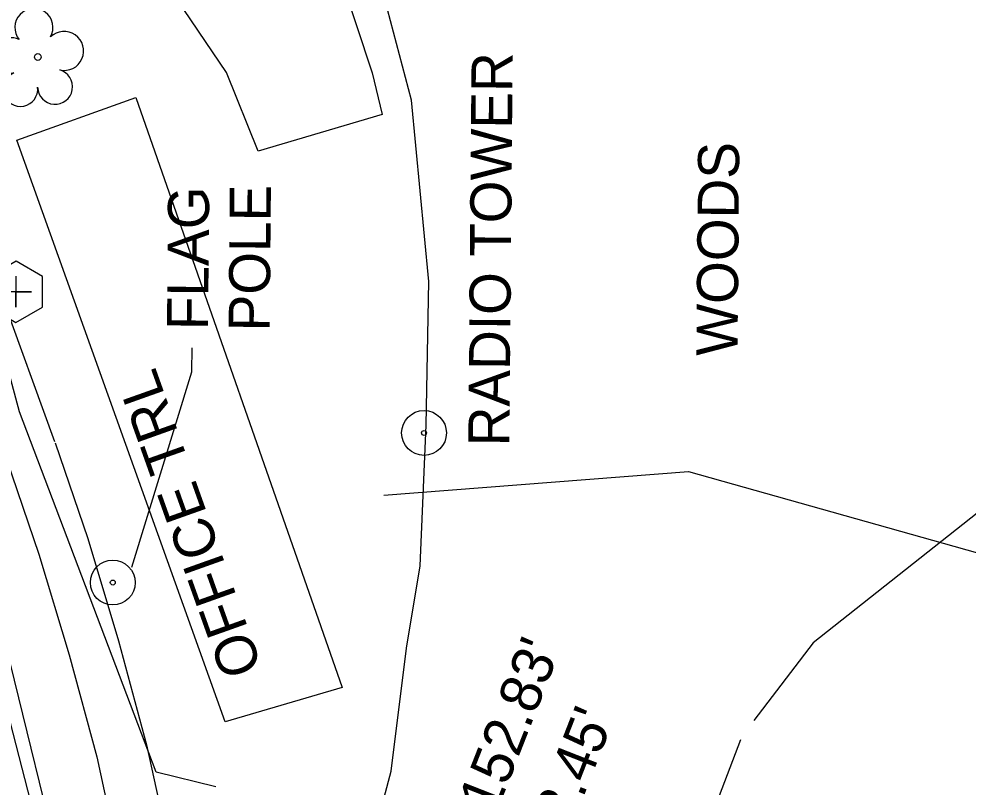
# Model space of a CAD drawing. Extents: x 945964 to 948456, y 631061 to 636061.
# Drawn here: x 946610.6 to 946702.9, y 632987.2 to 633061.9 of the extents above; entities that cross this region are included whole.
import ezdxf

# ---------------------------------------------------------------- set-up
doc = ezdxf.new("R2010")
doc.units = 0
for name, color, linetype in [('Exist Building', 7, 'Continuous'), ('Exist Building Text', 7, 'Continuous'), ('Exist Other Culture Located Object CELL', 7, 'Continuous'), ('Exist Other Culture Located Object Leader', 7, 'Continuous'), ('Exist Other Culture Located Object Text', 7, 'Continuous'), ('Exist Roads Curbs', 7, 'Continuous'), ('Exist Roads EOP', 7, 'Continuous'), ('Exist Roads EOP Other', 7, 'Continuous'), ('Exist Roads Soil', 7, 'Continuous'), ('Exist Structure Minor Catch Basin Top Elevation', 7, 'Continuous'), ('Exist Structure Minor Pipes RCP 15 Inch Invert', 7, 'Continuous'), ('Exist Utilities Other Located Object CELL', 7, 'Continuous'), ('Exist Utilities Other Located Object Text', 7, 'Continuous'), ('Exist Utilities Power UG Cable SUE', 7, 'Continuous'), ('Exist Utilities Sanitary Sewer Clean-Out CELL', 7, 'Continuous'), ('Exist Utilities TV UG Cable SUE', 7, 'Continuous'), ('Exist Vegetation Tree CELL', 7, 'Continuous'), ('Exist Vegetation Woods Line', 7, 'Continuous'), ('Exist Vegetation Woods Line Text', 7, 'Continuous')]:
    doc.layers.add(name, color=color, linetype=linetype)

# ---------------------------------------------------------------- blocks, each defined once
blk = doc.blocks.new('EXIST UTILITIES SANITARY SEWER CLEAN-OUT')
at = {"layer": 'Exist Utilities Sanitary Sewer Clean-Out CELL'}
blk.add_line((0, 0), (0, 0), dxfattribs=at)
blk.add_lwpolyline([(-0.0516, 0.0299), (-0.0517, -0.0297), (-0.0001, -0.0596), (0.0516, -0.0299), (0.0517, 0.0297), (0.0001, 0.0596)], close=True, dxfattribs=at)
blk.add_lwpolyline([(0, 0.0302), (0, -0.0302), (0, 0), (0.0302, 0), (-0.0302, 0)], dxfattribs=at)
blk = doc.blocks.new('EXIST UTILITIES OTHER LOCATED OBJECT')
at = {"layer": 'Exist Utilities Other Located Object CELL'}
for radius in [0.0436, 0.0048]:
    blk.add_circle((0, 0), radius, dxfattribs=at)
blk = doc.blocks.new('EXIST VEGETATION TREE')
at = {"layer": 'Exist Vegetation Tree CELL'}
blk.add_line((0, 0), (0, 0), dxfattribs=at)
blk.add_circle((0, 0), 0.00652, dxfattribs=at)
for centre, radius, start, end in [((-0.0077, 0.0575), 0.0371, 330.1651, 219.7134), ((-0.0521, 0.0031), 0.0345, 62.6636, 279.3457), ((0.051, 0.0118), 0.038, 257.1011, 134.1999), ((-0.0341, -0.0624), 0.0338, 111.5671, 6.231), ((0.0335, -0.058), 0.034, 181.2822, 74.56)]:
    blk.add_arc(centre, radius, start, end, dxfattribs=at)
blk = doc.blocks.new('EXIST OTHER CULTURE LOCATED OBJECT')
at = {"layer": 'Exist Other Culture Located Object CELL'}
for radius in [0.0436, 0.0048]:
    blk.add_circle((0, 0), radius, dxfattribs=at)

msp = doc.modelspace()

# ---------------------------------------------------------------- linework, layer by layer
at = {"layer": 'Exist Building'}
msp.add_lwpolyline([(946621.958, 633054.303), (946642.045, 632996.882), (946630.642, 632993.553), (946610.396, 633050.128)], close=True, dxfattribs=at)
at = {"layer": 'Exist Other Culture Located Object Leader'}
msp.add_lwpolyline([(946621.58, 633008.6), (946627.41, 633027.6), (946627.43, 633029.942)], dxfattribs=at)
at = {"layer": 'Exist Roads Curbs'}
msp.add_lwpolyline([(946591.469, 633055.229), (946606.869, 633010.717), (946617.388, 632967.948), (946621.804, 632924.371), (946625.504, 632896.388), (946626.597, 632890.125), (946627.302, 632885.556)], dxfattribs=at)
at = {"layer": 'Exist Roads EOP'}
msp.add_lwpolyline([(946526.798, 633242.266), (946537.982, 633205.739), (946548.864, 633171.341), (946549.555, 633166.284), (946550.565, 633163.363), (946553.005, 633158.832), (946564.478, 633126.046), (946579.44, 633084.212), (946589.837, 633054.731), (946605.359, 633010.331), (946614.32, 632975.673), (946614.471, 632970.74), (946614.872, 632967.622), (946616.598, 632962.977), (946620.257, 632924.553), (946625.171, 632888.287)], dxfattribs=at)
at = {"layer": 'Exist Roads EOP Other'}
for points in [[(946614.078, 633020.798), (946608.854, 633035.19), (946600.101, 633059.909)], [(946614.111, 633020.704), (946617.287, 633011.38), (946620.268, 633001.441), (946623.012, 632991.317), (946625.095, 632981.669), (946627.073, 632971.627), (946628.732, 632961.425), (946630.045, 632951.379), (946630.919, 632940.32), (946631.582, 632931.281), (946632.211, 632921.393), (946632.495, 632916.242), (946633.11, 632911.542), (946633.967, 632905.405), (946635.475, 632897.618), (946636.516, 632892.995)], [(946609.378, 633019.092), (946612.524, 633009.856), (946615.459, 633000.068), (946618.152, 632990.134), (946620.198, 632980.658), (946622.151, 632970.742), (946623.784, 632960.699), (946625.071, 632950.858), (946625.934, 632939.94), (946626.594, 632930.94), (946627.219, 632921.097), (946627.513, 632915.78), (946628.155, 632910.871), (946629.033, 632904.583), (946630.58, 632896.594), (946631.638, 632891.896)]]:
    msp.add_lwpolyline(points, dxfattribs=at)
at = {"layer": 'Exist Roads Soil'}
msp.add_lwpolyline([(946602.395, 633206.687), (946606.985, 633178.499), (946616.01, 633139.095), (946621.701, 633112.665), (946625.525, 633098.616), (946628.542, 633091.211), (946632.322, 633078.982), (946635.841, 633072.604), (946641.856, 633066.019), (946644.95, 633056.696), (946645.931, 633052.623), (946633.862, 633049.058), (946630.772, 633056.736), (946625.263, 633064.905), (946621.734, 633071.674)], dxfattribs=at)
at = {"layer": 'Exist Utilities Power UG Cable SUE'}
msp.add_lwpolyline([(946629.745, 632987.223), (946623.927, 632988.64), (946610.653, 633023.709), (946594.589, 633083.481), (946566.88, 633162.75), (946540.629, 633242.179), (946547.619, 633245.565)], dxfattribs=at)
at = {"layer": 'Exist Utilities TV UG Cable SUE'}
msp.add_lwpolyline([(946646.069, 633015.595), (946675.708, 633017.901), (946704.878, 633009.698), (946719.173, 633032.345), (946730.86, 633058.358), (946735.815, 633100.186), (946756.284, 633158.425), (946768.39, 633214.249), (946760.095, 633217.684)], dxfattribs=at)
at = {"layer": 'Exist Vegetation Woods Line'}
for points in [[(946779.175, 633372.188), (946784.505, 633369.431), (946792.896, 633356.926), (946795.151, 633341.337), (946780.721, 633284.258), (946762.452, 633210.104), (946747.824, 633149.212), (946735.199, 633123.57), (946725.376, 633108.374), (946726.135, 633086.939), (946727.345, 633063.079), (946724.091, 633046.657), (946712.925, 633038.814), (946709.675, 633027.314), (946706.603, 633016.057), (946687.834, 633001.23), (946682.083, 632993.679)], [(946680.79, 632991.795), (946667.289, 632956.381), (946657.387, 632943.452), (946652.06, 632943.637), (946645.332, 632951.906), (946642.522, 632962.46), (946642.831, 632973.868), (946646.81, 632988.755), (946648.29, 633000.711), (946649.628, 633008.71), (946650.21, 633022.417), (946650.467, 633036.401), (946648.765, 633054.025), (946646.153, 633063.987), (946642.598, 633070.535), (946638.947, 633078.29), (946634.262, 633100.989), (946628.547, 633136.66), (946613.134, 633204.649)]]:
    msp.add_lwpolyline(points, dxfattribs=at)

# ---------------------------------------------------------------- block references
at = {"layer": 'Exist Other Culture Located Object CELL', "xscale": 50, "yscale": 50}
msp.add_blockref('EXIST OTHER CULTURE LOCATED OBJECT', (946619.715, 633007.097), dxfattribs=at)
at = {"layer": 'Exist Utilities Other Located Object CELL', "xscale": 50, "yscale": 50}
msp.add_blockref('EXIST UTILITIES OTHER LOCATED OBJECT', (946649.995, 633021.654), dxfattribs=at)
at = {"layer": 'Exist Utilities Sanitary Sewer Clean-Out CELL', "xscale": 50, "yscale": 50}
msp.add_blockref('EXIST UTILITIES SANITARY SEWER CLEAN-OUT', (946610.298, 633035.386), dxfattribs=at)
at = {"layer": 'Exist Vegetation Tree CELL', "xscale": 50, "yscale": 50}
msp.add_blockref('EXIST VEGETATION TREE', (946612.43, 633058.231), dxfattribs=at)

# ---------------------------------------------------------------- texts
at = {"layer": 'Exist Building Text'}
msp.add_text('OFFICE TRL', height=4, rotation=109.62381, dxfattribs=at).set_placement((946634.29, 632998.742))
at = {"layer": 'Exist Other Culture Located Object Text'}
for s, p in [('POLE', (946634.984, 633031.518)), ('FLAG', (946628.985, 633031.647))]:
    msp.add_text(s, height=4, rotation=89.51867, dxfattribs=at).set_placement(p)
at = {"layer": 'Exist Structure Minor Catch Basin Top Elevation'}
msp.add_text("TOP=2163.45'", height=4, rotation=68.6189, dxfattribs=at).set_placement((946655.956, 632961.813))
at = {"layer": 'Exist Structure Minor Pipes RCP 15 Inch Invert'}
msp.add_text("INV=2152.83'", height=4, rotation=68.6189, dxfattribs=at).set_placement((946651.501, 632970.485))
at = {"layer": 'Exist Utilities Other Located Object Text'}
msp.add_text('RADIO TOWER', height=4, rotation=89.51867, dxfattribs=at).set_placement((946658.299, 633020.343))
at = {"layer": 'Exist Vegetation Woods Line Text'}
msp.add_text('WOODS', height=4, rotation=89.51867, dxfattribs=at).set_placement((946680.489, 633029.142))

doc.saveas('drawing.dxf')
